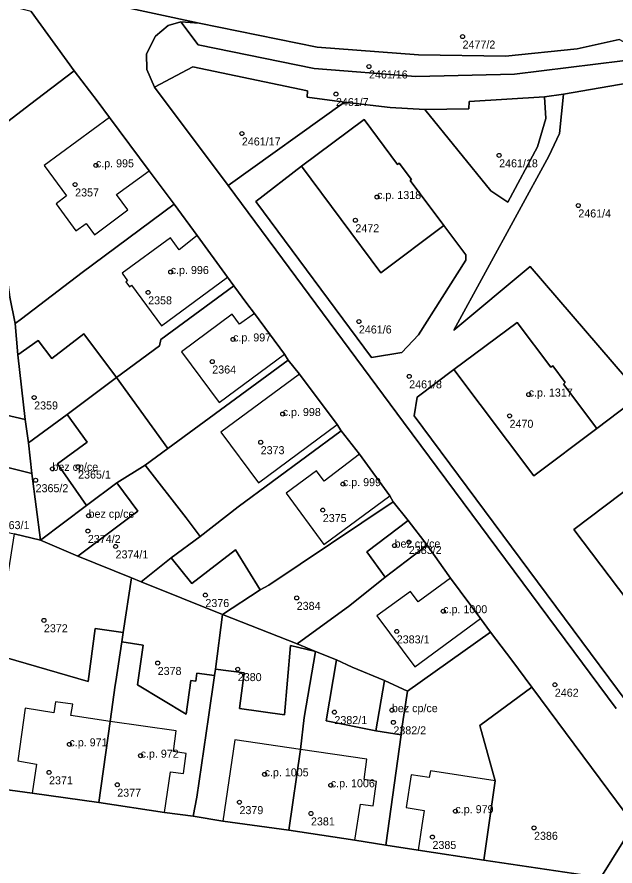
# Model space of a CAD drawing. Extents: x -878211 to -870363, y -1058464 to -1052522.
# Drawn here: x -874267 to -874192.3, y -1055743.6 to -1055637.5 of the extents above; entities that cross this region are included whole.
import ezdxf

# ---------------------------------------------------------------- set-up
doc = ezdxf.new("R2010")
doc.units = 0
for name, color, linetype in [('Definiční body', 7, 'Continuous'), ('Polygon budovy', 7, 'Continuous'), ('Polygon parcely', 7, 'Continuous')]:
    doc.layers.add(name, color=color, linetype=linetype)

msp = doc.modelspace()

# ---------------------------------------------------------------- linework, layer by layer
at = {"layer": 'Definiční body'}
for centre in [(-874211.34, -1055639.92994), (-874223.03, -1055643.66994), (-874227.16, -1055647.10994), (-874238.91, -1055652.03994), (-874206.77, -1055654.76994), (-874257.15, -1055656.00994), (-874259.74, -1055658.40994), (-874222.02, -1055659.96994), (-874196.88, -1055661.02994), (-874224.73, -1055662.87994), (-874247.8, -1055669.33994), (-874250.62, -1055671.88994), (-874224.29, -1055675.52994), (-874240.01, -1055677.75994), (-874242.61, -1055680.52994), (-874218.01, -1055682.37994), (-874264.86, -1055685.01994), (-874203.08, -1055684.64994), (-874233.81, -1055687.07994), (-874205.47, -1055687.30994), (-874236.56, -1055690.60994), (-874262.58, -1055693.92994), (-874259.37, -1055693.65994), (-874264.68, -1055695.35994), (-874226.29, -1055695.83994), (-874258.06, -1055699.78994), (-874228.8, -1055699.08994), (-874258.15, -1055701.69994), (-874218.05, -1055703.07994), (-874254.69, -1055703.62994), (-874219.84, -1055703.51994), (-874243.47, -1055709.70994), (-874232.06, -1055710.05994), (-874213.76, -1055711.71994), (-874263.64, -1055712.85994), (-874219.56, -1055714.24994), (-874249.43, -1055718.18994), (-874239.42, -1055718.95994), (-874199.81, -1055720.90994), (-874227.35, -1055724.32994), (-874220.17, -1055724.07994), (-874219.98, -1055725.60994), (-874260.45, -1055728.34994), (-874251.56, -1055729.76994), (-874263, -1055731.85994), (-874236.07, -1055732.09994), (-874254.48, -1055733.39994), (-874227.8, -1055733.45994), (-874239.21, -1055735.57994), (-874230.28, -1055736.98994), (-874212.23, -1055736.69994), (-874202.41, -1055738.78994), (-874215.1, -1055739.92994)]:
    msp.add_circle(centre, 0.25, dxfattribs=at)
at = {"layer": 'Polygon budovy'}
for points in [[(-874253.14, -1055661.56), (-874254.56, -1055659.66), (-874250.5, -1055656.68), (-874255.44, -1055650.03), (-874263.59, -1055656.05), (-874260.81, -1055659.82), (-874262.12, -1055660.83), (-874259.64, -1055664.21), (-874258.35, -1055663.27), (-874257.32, -1055664.68)], [(-874223.63, -1055650.27), (-874231.47, -1055656.12), (-874221.55, -1055669.44), (-874213.69, -1055663.54), (-874217.89, -1055657.92), (-874217.73, -1055657.8), (-874219.26, -1055655.72), (-874219.45, -1055655.89)], [(-874253.87, -1055669.5), (-874253.2, -1055670.42), (-874253.4, -1055670.55), (-874252.96, -1055671.17), (-874252.71, -1055670.99), (-874248.96, -1055676.07), (-874240.69, -1055669.98), (-874244.48, -1055664.79), (-874246.74, -1055666.58), (-874247.83, -1055665.06)], [(-874246.45, -1055679.33), (-874241.76, -1055685.63), (-874233.57, -1055679.62), (-874237.34, -1055674.52), (-874239.22, -1055675.87), (-874240.13, -1055674.61)], [(-874212.42, -1055681.53), (-874202.43, -1055694.79), (-874194.55, -1055688.88), (-874198.74, -1055683.34), (-874198.52, -1055683.14), (-874200.08, -1055681.04), (-874200.31, -1055681.23), (-874204.5, -1055675.66)], [(-874231.7, -1055682.12), (-874241.52, -1055689.36), (-874236.85, -1055695.66), (-874227.01, -1055688.41)], [(-874277.55, -1055691.44), (-874272.76, -1055692.63), (-874273.75, -1055696.4), (-874269.61, -1055697.45), (-874268.66, -1055693.64), (-874265.16, -1055694.51), (-874265.56, -1055690.69), (-874266, -1055687.78), (-874279.05, -1055684.73), (-874280.06, -1055684.49), (-874280.58, -1055686.77), (-874281.42, -1055690.48)], [(-874265.56, -1055690.69), (-874265.16, -1055694.51), (-874264.08, -1055702.82), (-874258.32, -1055698.53), (-874261.96, -1055693.31), (-874258.24, -1055690.61), (-874260.74, -1055687.14)], [(-874233.39, -1055696.96), (-874228.69, -1055703.37), (-874220.41, -1055697.31), (-874224.21, -1055692.1), (-874228.63, -1055695.47), (-874229.58, -1055694.16)], [(-874264.08, -1055702.82), (-874259.42, -1055704.86), (-874251.89, -1055699.21), (-874254.53, -1055695.67), (-874258.32, -1055698.53)], [(-874187.44, -1055714.7), (-874179.7, -1055708.85), (-874183.78, -1055703.38), (-874183.5, -1055703.18), (-874185.2, -1055700.88), (-874185.49, -1055701.12), (-874189.62, -1055695.58), (-874197.43, -1055701.49)], [(-874223.32, -1055704.28), (-874220.99, -1055707.45), (-874215.78, -1055703.48), (-874218.14, -1055700.38)], [(-874217.83, -1055709.24), (-874222.04, -1055712.29), (-874217.32, -1055718.68), (-874209.1, -1055712.61), (-874212.84, -1055707.59), (-874216.89, -1055710.54)], [(-874222.17, -1055726.66), (-874219, -1055727.18), (-874218.97, -1055726.64), (-874218.2, -1055721.7), (-874221.08, -1055720.38)], [(-874265.98, -1055723.85), (-874266.92, -1055730.43), (-874264.56, -1055730.83), (-874265.09, -1055734.46), (-874256.77, -1055735.63), (-874255.35, -1055725.5), (-874260.29, -1055724.73), (-874260.05, -1055723.34), (-874262.18, -1055723.02), (-874262.39, -1055724.4)], [(-874256.77, -1055735.63), (-874248.56, -1055736.85), (-874247.84, -1055731.78), (-874246.22, -1055731.99), (-874245.87, -1055729.48), (-874247.46, -1055729.25), (-874247.11, -1055726.66), (-874255.35, -1055725.5)], [(-874239.79, -1055727.77), (-874241.28, -1055737.93), (-874233.03, -1055739.09), (-874231.58, -1055728.99)], [(-874233.03, -1055739.09), (-874224.79, -1055740.34), (-874224.11, -1055735.82), (-874222.51, -1055736.04), (-874222.08, -1055732.98), (-874223.64, -1055732.74), (-874223.31, -1055730.19), (-874231.58, -1055728.99)], [(-874217.77, -1055732.14), (-874218.39, -1055736.25), (-874216.13, -1055736.61), (-874216.41, -1055738.48), (-874216.88, -1055741.59), (-874208.68, -1055742.83), (-874207.26, -1055732.9), (-874215.36, -1055731.64), (-874215.51, -1055732.48)]]:
    msp.add_lwpolyline(points, close=True, dxfattribs=at)
at = {"layer": 'Polygon parcely'}
for points in [[(-874191.81, -1055633.26), (-874200.04, -1055634.73), (-874204.8, -1055635.35), (-874209.69, -1055635.56), (-874216.25, -1055635.54), (-874217.56, -1055635.43), (-874224.76, -1055634.81), (-874235.46, -1055632.63), (-874247.85, -1055630.07), (-874255.48, -1055635.82), (-874244.26, -1055638.23), (-874229.5, -1055641.26), (-874216.83, -1055642.19), (-874205.96, -1055642.38), (-874197.01, -1055641.44), (-874191.76, -1055640.3)], [(-874192.16, -1055723.88), (-874218.74, -1055688.09), (-874240.63, -1055658.54), (-874249.81, -1055646.26), (-874250.79, -1055644.05), (-874250.81, -1055642.08), (-874249.72, -1055639.87), (-874248.14, -1055638.56), (-874246.52, -1055638.08), (-874244.26, -1055638.23), (-874255.48, -1055635.82)], [(-874265.22, -1055636.81), (-874259.87, -1055644.21), (-874256.99, -1055647.97), (-874255.44, -1055650.03), (-874250.5, -1055656.68), (-874247.38, -1055660.85), (-874244.48, -1055664.79), (-874240.69, -1055669.98), (-874239.9, -1055671.05), (-874238.28, -1055673.28), (-874237.34, -1055674.52), (-874233.57, -1055679.62), (-874233.12, -1055680.35), (-874231.7, -1055682.12), (-874227.01, -1055688.41), (-874226.49, -1055689.19), (-874224.21, -1055692.1), (-874220.41, -1055697.31), (-874220.01, -1055698.05), (-874218.14, -1055700.38), (-874215.78, -1055703.48), (-874213.78, -1055706.31), (-874212.84, -1055707.59), (-874209.1, -1055712.61), (-874207.84, -1055714.35), (-874205.18, -1055717.83), (-874202.68, -1055721.21), (-874189.93, -1055738.38)], [(-874188.36, -1055645.32), (-874198.75, -1055647.1), (-874199.23, -1055652.02), (-874200.56, -1055654.88), (-874212.43, -1055676.59), (-874202.89, -1055668.67), (-874189.05, -1055684.71), (-874194.55, -1055688.88), (-874202.43, -1055694.79), (-874212.42, -1055681.53), (-874217, -1055684.96), (-874217.38, -1055687.32), (-874190.89, -1055722.97)], [(-874190.89, -1055722.97), (-874217.38, -1055687.32), (-874217, -1055684.96), (-874212.42, -1055681.53), (-874204.5, -1055675.66), (-874200.31, -1055681.23), (-874200.08, -1055681.04), (-874198.52, -1055683.14), (-874198.74, -1055683.34), (-874194.55, -1055688.88), (-874189.05, -1055684.71), (-874202.89, -1055668.67), (-874212.43, -1055676.59), (-874200.56, -1055654.88), (-874199.23, -1055652.02), (-874198.75, -1055647.1), (-874201.12, -1055647.44), (-874200.94, -1055650.14), (-874201.97, -1055653.71), (-874205.7, -1055660.63), (-874207.81, -1055659.19), (-874216.07, -1055649.03), (-874220.38, -1055648.77), (-874226.09, -1055648.12), (-874240.63, -1055658.54), (-874218.74, -1055688.09), (-874192.16, -1055723.88)], [(-874187.44, -1055714.7), (-874197.43, -1055701.49), (-874189.62, -1055695.58)], [(-874162.48, -1055775.87), (-874189.93, -1055738.38), (-874194.08, -1055744.98), (-874208.68, -1055742.83), (-874216.88, -1055741.59), (-874220.93, -1055740.95), (-874224.79, -1055740.34), (-874233.03, -1055739.09), (-874241.28, -1055737.93), (-874244.99, -1055737.33), (-874248.56, -1055736.85), (-874256.77, -1055735.63), (-874265.09, -1055734.46), (-874271.86, -1055733.54), (-874287.91, -1055731.16), (-874291.4, -1055730.54), (-874304.44, -1055728.67), (-874310.39, -1055727.78)]]:
    msp.add_lwpolyline(points, dxfattribs=at)
for points in [[(-874276.34, -1055650.53), (-874271.09, -1055651.85), (-874270.18, -1055652.08), (-874265.46, -1055648.46), (-874259.87, -1055644.21), (-874265.22, -1055636.81), (-874285.56, -1055631.76), (-874285.99, -1055631.64), (-874286.6, -1055633.94), (-874289.21, -1055644.37), (-874289.72, -1055646.62)], [(-874191.36, -1055642.97), (-874204.87, -1055644.64), (-874217.19, -1055644.93), (-874229.89, -1055643.92), (-874244.36, -1055640.95), (-874246.52, -1055638.08), (-874248.14, -1055638.56), (-874249.72, -1055639.87), (-874250.81, -1055642.08), (-874250.79, -1055644.05), (-874249.81, -1055646.26), (-874245.03, -1055643.7), (-874230.71, -1055646.7), (-874230.75, -1055647.5), (-874226.09, -1055648.12), (-874220.38, -1055648.77), (-874216.07, -1055649.03), (-874210.56, -1055648.95), (-874210.53, -1055648.04), (-874201.12, -1055647.44), (-874198.75, -1055647.1), (-874188.36, -1055645.32), (-874189.08, -1055642.63)], [(-874244.26, -1055638.23), (-874246.52, -1055638.08), (-874244.36, -1055640.95), (-874229.89, -1055643.92), (-874217.19, -1055644.93), (-874204.87, -1055644.64), (-874191.36, -1055642.97), (-874189.08, -1055642.63), (-874190, -1055641.25), (-874191.76, -1055640.3), (-874197.01, -1055641.44), (-874205.96, -1055642.38), (-874216.83, -1055642.19), (-874229.5, -1055641.26)], [(-874255.44, -1055650.03), (-874256.99, -1055647.97), (-874259.87, -1055644.21), (-874265.46, -1055648.46), (-874270.18, -1055652.08), (-874269.5, -1055657.74), (-874268.12, -1055670.94), (-874267.91, -1055672.5), (-874267.22, -1055675.76), (-874266.45, -1055675.18), (-874258.86, -1055669.4), (-874247.38, -1055660.85), (-874250.5, -1055656.68)], [(-874240.63, -1055658.54), (-874226.09, -1055648.12), (-874230.75, -1055647.5), (-874230.71, -1055646.7), (-874245.03, -1055643.7), (-874249.81, -1055646.26)], [(-874216.07, -1055649.03), (-874207.81, -1055659.19), (-874205.7, -1055660.63), (-874201.97, -1055653.71), (-874200.94, -1055650.14), (-874201.12, -1055647.44), (-874210.53, -1055648.04), (-874210.56, -1055648.95)], [(-874213.69, -1055663.54), (-874210.92, -1055667.18), (-874210.93, -1055667.84), (-874216.86, -1055677.19), (-874218.93, -1055679.38), (-874222.72, -1055680), (-874237.18, -1055660.51), (-874231.47, -1055656.12), (-874223.63, -1055650.27), (-874219.45, -1055655.89), (-874219.26, -1055655.72), (-874217.73, -1055657.8), (-874217.89, -1055657.92)], [(-874213.69, -1055663.54), (-874217.89, -1055657.92), (-874217.73, -1055657.8), (-874219.26, -1055655.72), (-874219.45, -1055655.89), (-874223.63, -1055650.27), (-874231.47, -1055656.12), (-874221.55, -1055669.44)], [(-874221.55, -1055669.44), (-874231.47, -1055656.12), (-874237.18, -1055660.51), (-874222.72, -1055680), (-874218.93, -1055679.38), (-874216.86, -1055677.19), (-874210.93, -1055667.84), (-874210.92, -1055667.18), (-874213.69, -1055663.54)], [(-874244.48, -1055664.79), (-874247.38, -1055660.85), (-874258.86, -1055669.4), (-874266.45, -1055675.18), (-874267.22, -1055675.76), (-874266.9, -1055679.67), (-874264.36, -1055677.91), (-874262.66, -1055680.13), (-874258.66, -1055677.08), (-874254.58, -1055682.53), (-874249.21, -1055678.55), (-874249.05, -1055677.77), (-874239.9, -1055671.05), (-874240.69, -1055669.98)], [(-874248.18, -1055691.39), (-874233.12, -1055680.35), (-874233.57, -1055679.62), (-874237.34, -1055674.52), (-874238.28, -1055673.28), (-874239.9, -1055671.05), (-874249.05, -1055677.77), (-874249.21, -1055678.55), (-874254.58, -1055682.53)], [(-874279.05, -1055684.73), (-874266, -1055687.78), (-874266.9, -1055679.67), (-874267.22, -1055675.76), (-874267.91, -1055672.5), (-874272.16, -1055671.37), (-874273.52, -1055676.48), (-874275.25, -1055677.41), (-874278.89, -1055684.61), (-874280, -1055684.3), (-874280.06, -1055684.49)], [(-874212.42, -1055681.53), (-874202.43, -1055694.79), (-874194.55, -1055688.88), (-874198.74, -1055683.34), (-874198.52, -1055683.14), (-874200.08, -1055681.04), (-874200.31, -1055681.23), (-874204.5, -1055675.66)], [(-874266, -1055687.78), (-874265.56, -1055690.69), (-874260.74, -1055687.14), (-874254.58, -1055682.53), (-874258.66, -1055677.08), (-874262.66, -1055680.13), (-874264.36, -1055677.91), (-874266.9, -1055679.67)], [(-874244.12, -1055702.37), (-874239.36, -1055698.69), (-874226.49, -1055689.19), (-874227.01, -1055688.41), (-874231.7, -1055682.12), (-874233.12, -1055680.35), (-874248.18, -1055691.39), (-874251.01, -1055693.47), (-874245.88, -1055700.06)], [(-874268.66, -1055693.64), (-874265.16, -1055694.51), (-874265.56, -1055690.69), (-874266, -1055687.78), (-874279.05, -1055684.73), (-874280.06, -1055684.49), (-874289.41, -1055682.15), (-874289.95, -1055684.42), (-874289.16, -1055684.62), (-874291.18, -1055692.63), (-874300.98, -1055690.28), (-874301.83, -1055693.91), (-874280.21, -1055699.13), (-874277.55, -1055691.44), (-874272.76, -1055692.63), (-874273.75, -1055696.4), (-874269.61, -1055697.45)], [(-874254.53, -1055695.67), (-874251.01, -1055693.47), (-874248.18, -1055691.39), (-874254.58, -1055682.53), (-874260.74, -1055687.14), (-874258.24, -1055690.61), (-874261.96, -1055693.31), (-874258.32, -1055698.53)], [(-874258.32, -1055698.53), (-874261.96, -1055693.31), (-874258.24, -1055690.61), (-874260.74, -1055687.14), (-874265.56, -1055690.69), (-874265.16, -1055694.51), (-874264.08, -1055702.82)], [(-874247.76, -1055705.04), (-874245.16, -1055708.27), (-874239.7, -1055704.06), (-874236.62, -1055709.06), (-874235.56, -1055708.47), (-874220.01, -1055698.05), (-874220.41, -1055697.31), (-874224.21, -1055692.1), (-874226.49, -1055689.19), (-874239.36, -1055698.69), (-874244.12, -1055702.37)], [(-874280.21, -1055699.13), (-874267.34, -1055702.07), (-874264.08, -1055702.82), (-874265.16, -1055694.51), (-874268.66, -1055693.64), (-874269.61, -1055697.45), (-874273.75, -1055696.4), (-874272.76, -1055692.63), (-874277.55, -1055691.44)], [(-874251.89, -1055699.21), (-874259.42, -1055704.86), (-874252.69, -1055707.56), (-874251.49, -1055708.04), (-874247.76, -1055705.04), (-874244.12, -1055702.37), (-874245.88, -1055700.06), (-874251.01, -1055693.47), (-874254.53, -1055695.67)], [(-874254.53, -1055695.67), (-874258.32, -1055698.53), (-874264.08, -1055702.82), (-874259.42, -1055704.86), (-874251.89, -1055699.21)], [(-874189.62, -1055695.58), (-874197.43, -1055701.49), (-874187.44, -1055714.7), (-874179.7, -1055708.85), (-874183.78, -1055703.38), (-874183.5, -1055703.18), (-874185.2, -1055700.88), (-874185.49, -1055701.12)], [(-874218.14, -1055700.38), (-874220.01, -1055698.05), (-874235.56, -1055708.47), (-874236.62, -1055709.06), (-874241.32, -1055712.12), (-874231.99, -1055715.81), (-874225.43, -1055711), (-874220.99, -1055707.45), (-874223.32, -1055704.28)], [(-874218.14, -1055700.38), (-874223.32, -1055704.28), (-874220.99, -1055707.45), (-874215.78, -1055703.48)], [(-874264.08, -1055702.82), (-874267.34, -1055702.07), (-874269.76, -1055717.14), (-874258.13, -1055720.48), (-874257.23, -1055713.89), (-874253.73, -1055714.36), (-874252.69, -1055707.56), (-874259.42, -1055704.86)], [(-874220.99, -1055707.45), (-874225.43, -1055711), (-874231.99, -1055715.81), (-874229.73, -1055716.73), (-874227.09, -1055717.81), (-874225.15, -1055718.71), (-874221.08, -1055720.38), (-874218.2, -1055721.7), (-874207.84, -1055714.35), (-874209.1, -1055712.61), (-874212.84, -1055707.59), (-874213.78, -1055706.31), (-874215.78, -1055703.48)], [(-874251.49, -1055708.04), (-874241.32, -1055712.12), (-874236.62, -1055709.06), (-874239.7, -1055704.06), (-874245.16, -1055708.27), (-874247.76, -1055705.04)], [(-874252.69, -1055707.56), (-874253.73, -1055714.36), (-874253.9, -1055715.55), (-874251.23, -1055715.95), (-874251.97, -1055720.9), (-874245.85, -1055724.57), (-874245.27, -1055720.36), (-874244.67, -1055720.45), (-874244.52, -1055719.45), (-874242.32, -1055719.75), (-874242.21, -1055718.96), (-874241.32, -1055712.12), (-874251.49, -1055708.04)], [(-874231.99, -1055715.81), (-874241.32, -1055712.12), (-874242.21, -1055718.96), (-874238.63, -1055719.43), (-874239.21, -1055723.86), (-874233.58, -1055724.65), (-874232.83, -1055716), (-874229.73, -1055716.73)], [(-874256.77, -1055735.63), (-874255.35, -1055725.5), (-874254.72, -1055720.94), (-874254.64, -1055720.5), (-874253.9, -1055715.55), (-874253.73, -1055714.36), (-874257.23, -1055713.89), (-874258.13, -1055720.48), (-874269.76, -1055717.14), (-874270.42, -1055721.07), (-874271.33, -1055727.54), (-874271, -1055727.58), (-874271.86, -1055733.54), (-874265.09, -1055734.46)], [(-874216.88, -1055741.59), (-874208.68, -1055742.83), (-874207.26, -1055732.9), (-874209.2, -1055726), (-874202.68, -1055721.21), (-874205.18, -1055717.83), (-874207.84, -1055714.35), (-874218.2, -1055721.7), (-874218.97, -1055726.64), (-874219, -1055727.18), (-874220.93, -1055740.95)], [(-874244.67, -1055720.45), (-874245.27, -1055720.36), (-874245.85, -1055724.57), (-874251.97, -1055720.9), (-874251.23, -1055715.95), (-874253.9, -1055715.55), (-874254.64, -1055720.5), (-874254.72, -1055720.94), (-874255.35, -1055725.5), (-874256.77, -1055735.63), (-874248.56, -1055736.85), (-874244.99, -1055737.33), (-874244.55, -1055734.95), (-874243.08, -1055724.97), (-874242.32, -1055719.75), (-874244.52, -1055719.45)], [(-874238.63, -1055719.43), (-874242.21, -1055718.96), (-874242.32, -1055719.75), (-874243.08, -1055724.97), (-874244.55, -1055734.95), (-874244.99, -1055737.33), (-874241.28, -1055737.93), (-874233.03, -1055739.09), (-874231.58, -1055728.99), (-874231.11, -1055724.99), (-874229.73, -1055716.73), (-874232.83, -1055716), (-874233.58, -1055724.65), (-874239.21, -1055723.86)], [(-874220.93, -1055740.95), (-874219, -1055727.18), (-874222.17, -1055726.66), (-874228.36, -1055725.4), (-874227.09, -1055717.81), (-874229.73, -1055716.73), (-874231.11, -1055724.99), (-874231.58, -1055728.99), (-874233.03, -1055739.09), (-874224.79, -1055740.34)], [(-874225.15, -1055718.71), (-874227.09, -1055717.81), (-874228.36, -1055725.4), (-874222.17, -1055726.66), (-874221.08, -1055720.38)], [(-874218.2, -1055721.7), (-874221.08, -1055720.38), (-874222.17, -1055726.66), (-874219, -1055727.18), (-874218.97, -1055726.64)], [(-874202.68, -1055721.21), (-874209.2, -1055726), (-874207.26, -1055732.9), (-874208.68, -1055742.83), (-874194.08, -1055744.98), (-874189.93, -1055738.38)]]:
    msp.add_lwpolyline(points, close=True, dxfattribs=at)

# ---------------------------------------------------------------- texts
at = {"layer": 'Definiční body'}
for s, p in [('2477/2', (-874211.34, -1055641.419)), ('2461/16', (-874223.03, -1055645.159)), ('2461/7', (-874227.16, -1055648.599)), ('2461/17', (-874238.91, -1055653.529)), ('c.p. 995', (-874257.15, -1055656.26)), ('2461/18', (-874206.77, -1055656.259)), ('2357', (-874259.74, -1055659.899)), ('c.p. 1318', (-874222.02, -1055660.22)), ('2461/4', (-874196.88, -1055662.519)), ('2472', (-874224.73, -1055664.369)), ('c.p. 996', (-874247.8, -1055669.59)), ('2358', (-874250.62, -1055673.379)), ('2461/6', (-874224.29, -1055677.019)), ('c.p. 997', (-874240.01, -1055678.01)), ('2364', (-874242.61, -1055682.019)), ('2461/8', (-874218.01, -1055683.869)), ('c.p. 1317', (-874203.08, -1055684.899)), ('2359', (-874264.86, -1055686.509)), ('c.p. 998', (-874233.81, -1055687.33)), ('2470', (-874205.47, -1055688.799)), ('2373', (-874236.56, -1055692.099)), ('bez cp/ce', (-874262.58, -1055694.179)), ('2365/1', (-874259.37, -1055695.149)), ('c.p. 999', (-874226.29, -1055696.09)), ('2365/2', (-874264.68, -1055696.849)), ('bez cp/ce', (-874258.06, -1055700.04)), ('2375', (-874228.8, -1055700.579)), ('2363/1', (-874269.54, -1055701.459)), ('2374/2', (-874258.15, -1055703.189)), ('bez cp/ce', (-874219.84, -1055703.77)), ('2383/2', (-874218.05, -1055704.569)), ('2374/1', (-874254.69, -1055705.119)), ('2376', (-874243.47, -1055711.199)), ('2384', (-874232.06, -1055711.549)), ('c.p. 1000', (-874213.76, -1055711.97)), ('2372', (-874263.64, -1055714.349)), ('2383/1', (-874219.56, -1055715.739)), ('2378', (-874249.43, -1055719.679)), ('2380', (-874239.42, -1055720.449)), ('2462', (-874199.81, -1055722.399)), ('bez cp/ce', (-874220.17, -1055724.33)), ('2382/1', (-874227.35, -1055725.819)), ('2382/2', (-874219.98, -1055727.099)), ('c.p. 971', (-874260.45, -1055728.6)), ('c.p. 972', (-874251.56, -1055730.02)), ('c.p. 1005', (-874236.07, -1055732.35)), ('2371', (-874263, -1055733.349)), ('c.p. 1006', (-874227.8, -1055733.71)), ('2377', (-874254.48, -1055734.889)), ('2379', (-874239.21, -1055737.069)), ('c.p. 979', (-874212.23, -1055736.95)), ('2381', (-874230.28, -1055738.479)), ('2386', (-874202.41, -1055740.279)), ('2385', (-874215.1, -1055741.419))]:
    msp.add_text(s, height=0.999996, dxfattribs=at).set_placement(p)

doc.saveas('drawing.dxf')
